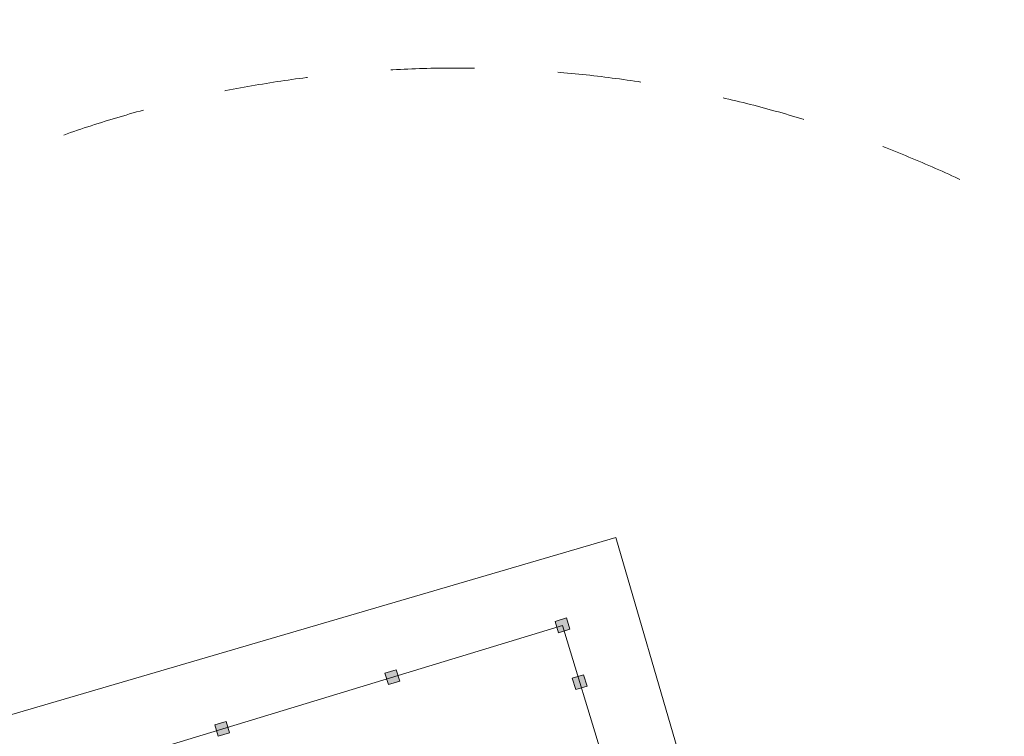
# Model space of a CAD drawing. Header units: millimetres. Extents: x 918404 to 1362154, y 4120617 to 4364104.
# Tile 353 of 649: x 1062424 to 1065746, y 4283942 to 4286359. Entities that reach past the tile are written whole.
import ezdxf

# ---------------------------------------------------------------- set-up
doc = ezdxf.new("R2010")
doc.units = ezdxf.units.MM
doc.header["$MEASUREMENT"] = 0
doc.linetypes.add('Штриховая', pattern=[564.444447, 282.222223, -282.222223])
doc.layers.add('+(газон)', color=7, linetype='Continuous')
for name, color, linetype, lineweight in [('+(газон)_Ном._пера__7', 7, 'Continuous', 18), ('0_Ном._пера__7_Ном._пера__7', 7, 'Continuous', 18), ('Fills_Pen_No__7_Ном._пера__1', 1, 'Continuous', 18)]:
    doc.layers.add(name, color=color, linetype=linetype, lineweight=lineweight)

# ---------------------------------------------------------------- blocks, each defined once
blk = doc.blocks.new('Колонна_118', base_point=(1063107.1, 4283966.9))
at = {"layer": '+(газон)', "linetype": 'Continuous', "lineweight": 0, "true_color": 0x000000}
blk.add_hatch(color=18, dxfattribs=at).paths.add_polyline_path([(1063120.4, 4283991.8), (1063082.2, 4283980.2), (1063093.8, 4283941.9), (1063132.1, 4283953.5)])
at = {"layer": '+(газон)_Ном._пера__7', "linetype": 'Continuous', "flags": 128}
blk.add_lwpolyline([(1063120.4, 4283991.8), (1063082.2, 4283980.2), (1063093.8, 4283941.9), (1063132.1, 4283953.5)], close=True, dxfattribs=at)
blk = doc.blocks.new('Колонна_119', base_point=(1063681.1, 4284141.5))
at = {"layer": '+(газон)', "linetype": 'Continuous', "lineweight": 0, "true_color": 0x000000}
blk.add_hatch(color=18, dxfattribs=at).paths.add_polyline_path([(1063694.4, 4284166.5), (1063656.2, 4284154.8), (1063667.8, 4284116.5), (1063706.1, 4284128.2)])
at = {"layer": '+(газон)_Ном._пера__7', "linetype": 'Continuous', "flags": 128}
blk.add_lwpolyline([(1063694.4, 4284166.5), (1063656.2, 4284154.8), (1063667.8, 4284116.5), (1063706.1, 4284128.2)], close=True, dxfattribs=at)
blk = doc.blocks.new('Колонна_130', base_point=(1064255.2, 4284316.1))
at = {"layer": '+(газон)', "linetype": 'Continuous', "lineweight": 0, "true_color": 0x000000}
blk.add_hatch(color=18, dxfattribs=at).paths.add_polyline_path([(1064268.5, 4284341.1), (1064230.2, 4284329.4), (1064241.8, 4284291.2), (1064280.1, 4284302.8)])
at = {"layer": '+(газон)_Ном._пера__7', "linetype": 'Continuous', "flags": 128}
blk.add_lwpolyline([(1064268.5, 4284341.1), (1064230.2, 4284329.4), (1064241.8, 4284291.2), (1064280.1, 4284302.8)], close=True, dxfattribs=at)
blk = doc.blocks.new('Колонна_146', base_point=(1064313.4, 4284124.8))
at = {"layer": '+(газон)', "linetype": 'Continuous', "lineweight": 0, "true_color": 0x000000}
blk.add_hatch(color=18, dxfattribs=at).paths.add_polyline_path([(1064326.7, 4284149.7), (1064288.4, 4284138.1), (1064300.1, 4284099.8), (1064338.3, 4284111.5)])
at = {"layer": '+(газон)_Ном._пера__7', "linetype": 'Continuous', "flags": 128}
blk.add_lwpolyline([(1064326.7, 4284149.7), (1064288.4, 4284138.1), (1064300.1, 4284099.8), (1064338.3, 4284111.5)], close=True, dxfattribs=at)

msp = doc.modelspace()

# ---------------------------------------------------------------- linework, layer by layer
at = {"layer": '0_Ном._пера__7_Ном._пера__7', "linetype": 'Continuous'}
for p, q in [((1064434.8, 4284612.2), (1060127.2, 4283351.1)), ((1065667.1, 4280402.8), (1064434.8, 4284612.2)), ((1064255.2, 4284316.1), (1060428.3, 4283151.9)), ((1065361.2, 4280680.7), (1064255.2, 4284316.1))]:
    msp.add_line(p, q, dxfattribs=at)
at = {"layer": 'Fills_Pen_No__7_Ном._пера__1', "linetype": 'Штриховая'}
for centre, radius in [((1063910.5, 4282102.2), 6000), ((1063901.2, 4282196.3), 4000)]:
    msp.add_circle(centre, radius, dxfattribs=at)

# ---------------------------------------------------------------- block references
at = {"layer": '+(газон)'}
for name, p in [('Колонна_130', (1064255.2, 4284316.1)), ('Колонна_119', (1063681.1, 4284141.5)), ('Колонна_146', (1064313.4, 4284124.8)), ('Колонна_118', (1063107.1, 4283966.9))]:
    msp.add_blockref(name, p, dxfattribs=at)

doc.saveas('drawing.dxf')
